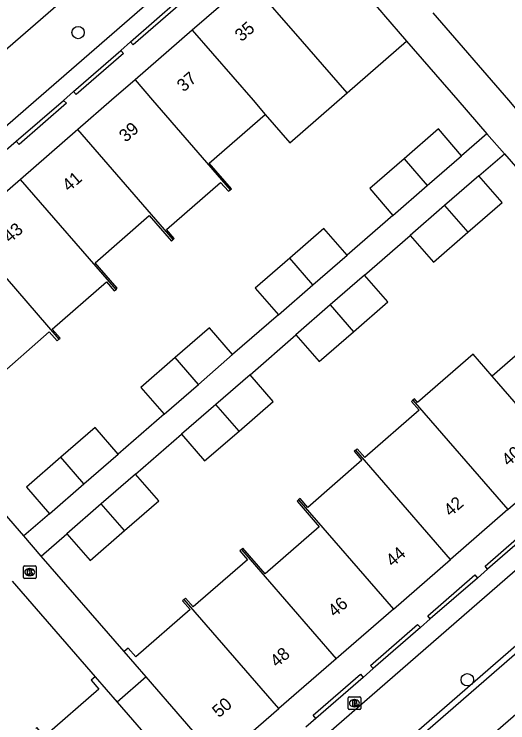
# Model space of a CAD drawing. Extents: x 155888 to 156864, y 383882 to 384671.
# Drawn here: x 156653.4 to 156692.5, y 384200.8 to 384256.8 of the extents above; entities that cross this region are included whole.
import ezdxf

# ---------------------------------------------------------------- set-up
doc = ezdxf.new("R2010")
doc.units = 0
for name, color, linetype in [('IMGEO_Boom', 7, 'Continuous'), ('IMGEO_Brandkraan', 7, 'Continuous'), ('IMGEO_Kolk', 7, 'Continuous'), ('IMGEO_Muur', 7, 'Continuous'), ('IMGEO_Pand', 7, 'Continuous'), ('IMGEO_Pand_nummerreeks', 7, 'Continuous'), ('IMGEO_Pand_overbouw', 7, 'Continuous'), ('IMGEO_Rijbaan_lokaal_gesloten', 7, 'Continuous'), ('IMGEO_Rijbaan_lokaal_open', 7, 'Continuous'), ('IMGEO_Voetpad_open', 7, 'Continuous')]:
    doc.layers.add(name, color=color, linetype=linetype)

msp = doc.modelspace()

# ---------------------------------------------------------------- linework, layer by layer
at = {"layer": 'IMGEO_Boom'}
for centre in [(156658.445, 384255.359), (156689.249, 384204.167)]:
    msp.add_circle(centre, 0.489, dxfattribs=at)
at = {"layer": 'IMGEO_Brandkraan'}
for p, q in [((156679.812, 384201.884), (156679.812, 384202.736)), ((156679.887, 384202.81), (156680.739, 384202.81)), ((156680.813, 384202.736), (156680.813, 384201.884)), ((156680.3, 384202.59), (156680.325, 384202.59)), ((156680.739, 384201.81), (156679.887, 384201.81)), ((156680.323, 384202.03), (156680.298, 384202.03))]:
    msp.add_line(p, q, dxfattribs=at)
for points in [[(156679.812, 384201.884), (156679.812, 384202.736)], [(156679.887, 384202.81), (156680.739, 384202.81)], [(156680.813, 384202.736), (156680.813, 384201.884)], [(156680.16, 384202.51), (156680.16, 384202.11), (156680.373, 384202.11)], [(156680.391, 384202.51), (156680.16, 384202.51)], [(156680.339, 384202.429), (156680.285, 384202.429), (156680.285, 384202.353)], [(156680.285, 384202.353), (156680.338, 384202.353)], [(156680.347, 384202.277), (156680.285, 384202.277), (156680.285, 384202.196)], [(156680.285, 384202.196), (156680.347, 384202.196)], [(156680.739, 384201.81), (156679.887, 384201.81)]]:
    msp.add_lwpolyline(points, dxfattribs=at)
for centre, radius, start, end in [((156679.889, 384202.734), 0.0765, 91.552, 178.448), ((156679.889, 384202.734), 0.0765, 91.552, 178.448), ((156680.737, 384202.734), 0.0765, 1.552, 88.448), ((156680.737, 384202.734), 0.0765, 1.552, 88.448), ((156680.34, 384202.391), 0.0379, 267.8285, 90.9355), ((156680.348, 384202.236), 0.0404, 269.8759, 90.5077), ((156680.379, 384202.361), 0.251, 268.6676, 293.5347), ((156680.395, 384202.365), 0.145, 59.4692, 91.5367), ((156680.42, 384202.412), 0.0922, 285.5137, 58.1501), ((156680.425, 384202.22), 0.105, 301.3115, 78.989), ((156679.889, 384201.886), 0.0765, 181.552, 268.448), ((156679.889, 384201.886), 0.0765, 181.552, 268.448), ((156680.737, 384201.886), 0.0765, 271.552, 358.448), ((156680.737, 384201.886), 0.0765, 271.552, 358.448)]:
    msp.add_arc(centre, radius, start, end, dxfattribs=at)
for centre, major_axis, ratio, start_param, end_param in [((156680.299, 384202.31), (-0.387, 0.002), 0.722429, 4.712389, 7.853982), ((156680.324, 384202.31), (-0.39, 0.002), 0.717154, 1.570796, 4.712389)]:
    msp.add_ellipse(centre, major_axis=major_axis, ratio=ratio, start_param=start_param, end_param=end_param, dxfattribs=at)
at = {"layer": 'IMGEO_Kolk'}
for p, q in [((156654.117, 384212.252), (156654.117, 384213.104)), ((156654.192, 384213.178), (156655.044, 384213.178)), ((156654.605, 384212.958), (156654.63, 384212.958)), ((156655.118, 384213.104), (156655.118, 384212.252)), ((156654.628, 384212.398), (156654.603, 384212.398)), ((156655.044, 384212.178), (156654.192, 384212.178))]:
    msp.add_line(p, q, dxfattribs=at)
for points in [[(156654.117, 384212.252), (156654.117, 384213.104)], [(156654.192, 384213.178), (156655.044, 384213.178)], [(156654.438, 384212.878), (156654.561, 384212.878), (156654.561, 384212.727), (156654.691, 384212.878), (156654.855, 384212.878), (156654.709, 384212.727), (156654.862, 384212.478), (156654.71, 384212.478), (156654.625, 384212.642), (156654.561, 384212.575), (156654.561, 384212.478), (156654.438, 384212.478), (156654.438, 384212.878)], [(156655.118, 384213.104), (156655.118, 384212.252)], [(156655.044, 384212.178), (156654.192, 384212.178)]]:
    msp.add_lwpolyline(points, dxfattribs=at)
for centre, start, end in [((156654.194, 384213.102), 91.552, 178.448), ((156654.194, 384213.102), 91.552, 178.448), ((156655.042, 384213.102), 1.552, 88.448), ((156655.042, 384213.102), 1.552, 88.448), ((156654.194, 384212.254), 181.552, 268.448), ((156654.194, 384212.254), 181.552, 268.448), ((156655.042, 384212.254), 271.552, 358.448), ((156655.042, 384212.254), 271.552, 358.448)]:
    msp.add_arc(centre, 0.0765, start, end, dxfattribs=at)
for centre, major_axis, ratio, start_param, end_param in [((156654.604, 384212.678), (-0.387, 0.002), 0.722429, 4.712389, 7.853982), ((156654.629, 384212.678), (-0.39, 0.002), 0.717154, 1.570796, 4.712389)]:
    msp.add_ellipse(centre, major_axis=major_axis, ratio=ratio, start_param=start_param, end_param=end_param, dxfattribs=at)
at = {"layer": 'IMGEO_Muur'}
for points in [[(156666.334, 384257.89), (156666.555, 384257.634), (156662.809, 384254.38), (156662.601, 384254.619)], [(156662.601, 384254.619), (156666.334, 384257.89)], [(156661.815, 384253.939), (156662.026, 384253.701), (156658.302, 384250.456), (156658.085, 384250.694)], [(156658.085, 384250.694), (156661.815, 384253.939)], [(156657.286, 384249.99), (156657.517, 384249.764), (156653.773, 384246.507), (156653.551, 384246.761)], [(156653.551, 384246.761), (156657.286, 384249.99)], [(156690.852, 384212.91), (156690.649, 384213.152), (156694.384, 384216.383), (156694.594, 384216.144)], [(156694.594, 384216.144), (156690.852, 384212.91)], [(156686.317, 384208.971), (156686.118, 384209.218), (156689.853, 384212.454), (156690.06, 384212.211)], [(156690.06, 384212.211), (156686.317, 384208.971)], [(156681.794, 384205.052), (156681.58, 384205.281), (156685.317, 384208.535), (156685.53, 384208.285)], [(156685.53, 384208.285), (156681.794, 384205.052)], [(156677.253, 384201.108), (156677.043, 384201.361), (156680.793, 384204.593), (156681.013, 384204.352)], [(156681.013, 384204.352), (156677.253, 384201.108)]]:
    msp.add_lwpolyline(points, dxfattribs=at)
at = {"layer": 'IMGEO_Pand'}
for points in [[(156676.894, 384263.716), (156677.11, 384263.473), (156676.945, 384263.327), (156682.473, 384256.94), (156682.614, 384256.777), (156684.438, 384254.685)], [(156672.007, 384259.474), (156667.478, 384255.543)], [(156679.727, 384250.579), (156677.776, 384252.827), (156676.201, 384254.642), (156672.007, 384259.474)], [(156667.478, 384255.543), (156662.948, 384251.61)], [(156667.478, 384255.543), (156672.288, 384250), (156673.255, 384248.886)], [(156679.727, 384250.579), (156684.438, 384254.685)], [(156662.948, 384251.61), (156661.093, 384250), (156658.419, 384247.678)], [(156662.948, 384251.61), (156664.345, 384250), (156670.487, 384242.923)], [(156673.255, 384248.886), (156675.205, 384246.638), (156679.727, 384250.579)], [(156670.487, 384242.923), (156670.58, 384243.004), (156668.821, 384245.022), (156673.255, 384248.886)], [(156658.419, 384247.678), (156653.889, 384243.746)], [(156665.965, 384238.981), (156658.419, 384247.678)], [(156688.798, 384245.616), (156686.963, 384247.729), (156684.247, 384245.371)], [(156684.247, 384245.371), (156681.528, 384243.01), (156683.364, 384240.897)], [(156684.247, 384245.371), (156686.082, 384243.257)], [(156686.082, 384243.257), (156688.798, 384245.616)], [(156653.889, 384243.746), (156649.367, 384239.821)], [(156661.446, 384235.042), (156653.889, 384243.746)], [(156690.171, 384244.033), (156687.455, 384241.674)], [(156689.29, 384239.56), (156692.007, 384241.92), (156690.171, 384244.033)], [(156665.965, 384238.981), (156666.057, 384239.062), (156665.441, 384239.769), (156669.727, 384243.506), (156670.346, 384242.799), (156670.487, 384242.923)], [(156683.364, 384240.897), (156686.082, 384243.257)], [(156687.455, 384241.674), (156684.737, 384239.314)], [(156687.455, 384241.674), (156689.29, 384239.56)], [(156661.446, 384235.042), (156661.542, 384235.126), (156659.783, 384237.145), (156664.063, 384240.876), (156665.823, 384238.857), (156665.965, 384238.981)], [(156649.367, 384239.821), (156656.93, 384231.106)], [(156679.741, 384237.751), (156677.905, 384239.864), (156675.189, 384237.505)], [(156684.737, 384239.314), (156686.572, 384237.2), (156689.29, 384239.56)], [(156675.189, 384237.505), (156672.471, 384235.145), (156674.306, 384233.032)], [(156677.023, 384235.391), (156675.189, 384237.505)], [(156677.023, 384235.391), (156679.741, 384237.751)], [(156681.114, 384236.168), (156678.397, 384233.808)], [(156680.231, 384231.694), (156682.949, 384234.054), (156681.114, 384236.168)], [(156656.93, 384231.106), (156657.02, 384231.184), (156656.402, 384231.893), (156660.69, 384235.629), (156661.307, 384234.921), (156661.446, 384235.042)], [(156674.306, 384233.032), (156677.023, 384235.391)], [(156694.002, 384234.129), (156693.89, 384234.032), (156695.641, 384232.016), (156691.225, 384228.177)], [(156678.397, 384233.808), (156675.68, 384231.448)], [(156678.397, 384233.808), (156680.231, 384231.694)], [(156670.675, 384229.879), (156668.84, 384231.992), (156666.134, 384229.642)], [(156652.4, 384227.159), (156652.496, 384227.243), (156651.88, 384227.951), (156656.167, 384231.687), (156656.785, 384230.979), (156656.93, 384231.106)], [(156675.68, 384231.448), (156677.515, 384229.335), (156680.231, 384231.694)], [(156666.134, 384229.642), (156663.413, 384227.28), (156665.248, 384225.166)], [(156667.969, 384227.529), (156666.134, 384229.642)], [(156667.969, 384227.529), (156670.675, 384229.879)], [(156691.225, 384228.177), (156689.709, 384229.924), (156685.317, 384226.102), (156685.074, 384226.381), (156684.942, 384226.266)], [(156672.049, 384228.296), (156669.343, 384225.946)], [(156671.179, 384223.833), (156673.884, 384226.182), (156672.049, 384228.296)], [(156696.976, 384221.55), (156691.225, 384228.177)], [(156665.248, 384225.166), (156667.969, 384227.529)], [(156684.942, 384226.266), (156684.84, 384226.177), (156685.45, 384225.475), (156681.148, 384221.735), (156680.537, 384222.436), (156680.415, 384222.33)], [(156684.942, 384226.266), (156692.447, 384217.618)], [(156669.343, 384225.946), (156666.622, 384223.583)], [(156671.179, 384223.833), (156669.343, 384225.946)], [(156661.617, 384222.014), (156659.782, 384224.127), (156657.073, 384221.774)], [(156666.622, 384223.583), (156668.457, 384221.469), (156671.179, 384223.833)], [(156680.415, 384222.33), (156680.303, 384222.232), (156680.913, 384221.53), (156676.618, 384217.796), (156676.007, 384218.497), (156675.895, 384218.4)], [(156687.917, 384213.685), (156680.415, 384222.33)], [(156657.073, 384221.774), (156654.348, 384219.408), (156656.183, 384217.295)], [(156658.907, 384219.661), (156657.073, 384221.774)], [(156658.907, 384219.661), (156661.617, 384222.014)], [(156692.447, 384217.618), (156696.976, 384221.55)], [(156662.992, 384220.43), (156660.282, 384218.077)], [(156662.116, 384215.963), (156664.827, 384218.317), (156662.992, 384220.43)], [(156656.183, 384217.295), (156658.907, 384219.661)], [(156675.895, 384218.4), (156675.773, 384218.293), (156677.531, 384216.27), (156673.244, 384212.543), (156671.485, 384214.565), (156671.371, 384214.465)], [(156675.895, 384218.4), (156683.396, 384209.76)], [(156660.282, 384218.077), (156657.557, 384215.711)], [(156662.116, 384215.963), (156660.282, 384218.077)], [(156692.447, 384217.618), (156687.917, 384213.685)], [(156657.557, 384215.711), (156659.392, 384213.597), (156662.116, 384215.963)], [(156671.371, 384214.465), (156671.251, 384214.361), (156671.861, 384213.659), (156667.559, 384209.919), (156666.948, 384210.62), (156666.837, 384210.523)], [(156671.371, 384214.465), (156678.867, 384205.828)], [(156683.396, 384209.76), (156687.917, 384213.685)], [(156666.837, 384210.523), (156666.714, 384210.416), (156667.324, 384209.714), (156663.022, 384205.974), (156662.411, 384206.675), (156662.094, 384206.399)], [(156674.33, 384201.888), (156666.837, 384210.523)], [(156683.396, 384209.76), (156678.867, 384205.828)], [(156669.574, 384197.759), (156663.819, 384204.397), (156662.094, 384206.399)], [(156678.867, 384205.828), (156674.33, 384201.888)], [(156659.791, 384204.399), (156659.473, 384204.123), (156660.088, 384203.414), (156655.795, 384199.686), (156655.187, 384200.388), (156655.097, 384200.31)], [(156659.791, 384204.399), (156661.524, 384202.402), (156667.082, 384195.999), (156667.247, 384196.145), (156667.457, 384195.907)], [(156669.908, 384198.049), (156674.33, 384201.888)]]:
    msp.add_lwpolyline(points, dxfattribs=at)
at = {"layer": 'IMGEO_Pand_overbouw'}
msp.add_lwpolyline([(156661.524, 384202.402), (156667.082, 384195.999), (156667.247, 384196.145), (156667.457, 384195.907), (156669.574, 384197.759), (156663.819, 384204.397)], close=True, dxfattribs=at)
at = {"layer": 'IMGEO_Rijbaan_lokaal_gesloten'}
for points in [[(156801.435, 384295.362), (156777.585, 384274.792), (156749.039, 384250), (156728.765, 384232.392), (156677.961, 384188.273), (156649.173, 384163.247), (156638.782, 384153.801)], [(156634.485, 384156.375), (156635.856, 384157.199), (156636.046, 384156.976), (156642.257, 384162.207), (156643.817, 384163.481), (156671.684, 384187.621), (156676.99, 384192.247), (156680.268, 384195.108), (156710.742, 384221.573), (156715.95, 384226.1), (156723.484, 384232.637), (156743.439, 384250), (156749.57, 384255.335), (156754.859, 384259.931), (156761.065, 384265.282), (156788.507, 384289.088), (156788.213, 384289.442)], [(156634.461, 384238.187), (156635.98, 384239.512), (156648.072, 384250), (156669.602, 384268.675), (156671.132, 384269.999)]]:
    msp.add_lwpolyline(points, dxfattribs=at)
at = {"layer": 'IMGEO_Rijbaan_lokaal_open'}
msp.add_lwpolyline([(156711.925, 384223.211), (156710.44, 384221.92), (156679.966, 384195.455), (156676.688, 384192.594), (156675.221, 384191.315)], dxfattribs=at)
at = {"layer": 'IMGEO_Voetpad_open'}
for points in [[(156671.132, 384269.999), (156672.61, 384268.251), (156674.104, 384266.484), (156655.122, 384250), (156637.519, 384234.714), (156636.003, 384236.436), (156634.461, 384238.187)], [(156693.1, 384249.352), (156692.537, 384250), (156686.542, 384256.907)], [(156661.815, 384253.939), (156662.601, 384254.619)], [(156684.438, 384254.685), (156688.507, 384250), (156690.803, 384247.359)], [(156657.286, 384249.99), (156658.085, 384250.694)], [(156690.803, 384247.359), (156688.798, 384245.616)], [(156690.803, 384247.359), (156692.178, 384245.777)], [(156652.762, 384246.068), (156653.551, 384246.761)], [(156690.171, 384244.033), (156692.178, 384245.777)], [(156692.178, 384245.777), (156698.727, 384238.245)], [(156683.364, 384240.897), (156679.741, 384237.751)], [(156681.114, 384236.168), (156684.737, 384239.314)], [(156674.306, 384233.032), (156670.675, 384229.879)], [(156672.049, 384228.296), (156675.68, 384231.448)], [(156675.221, 384191.315), (156673.849, 384192.818), (156672.225, 384194.714), (156708.991, 384226.672), (156710.64, 384224.727), (156711.925, 384223.211)], [(156665.248, 384225.166), (156661.617, 384222.014)], [(156662.992, 384220.43), (156666.622, 384223.583)], [(156654.157, 384215.535), (156647.654, 384223.021)], [(156656.183, 384217.295), (156654.157, 384215.535)], [(156655.532, 384213.952), (156657.557, 384215.711)], [(156655.532, 384213.952), (156654.157, 384215.535)], [(156662.094, 384206.399), (156655.532, 384213.952)], [(156690.852, 384212.91), (156690.06, 384212.211)], [(156653.217, 384211.97), (156659.791, 384204.399)], [(156686.317, 384208.971), (156685.53, 384208.285)], [(156681.794, 384205.052), (156681.013, 384204.352)], [(156677.253, 384201.108), (156676.476, 384200.422)]]:
    msp.add_lwpolyline(points, dxfattribs=at)

# ---------------------------------------------------------------- texts
at = {"layer": 'IMGEO_Pand_nummerreeks'}
for s, rotation, p in [('35', 40.9608, (156671.382, 384254.589)), ('37', 40.9603, (156666.799, 384250.61)), ('39', 40.9603, (156662.216, 384246.632)), ('41', 40.9603, (156657.718, 384242.727)), ('43', 40.9603, (156653.05, 384238.675)), ('40', 40.9665, (156692.502, 384221.003)), ('42', 40.9658, (156687.915, 384217.021)), ('44', 40.9658, (156683.335, 384213.045)), ('46', 40.9658, (156678.753, 384209.067)), ('48', 40.9658, (156674.173, 384205.091)), ('50', 40.9658, (156669.591, 384201.113))]:
    msp.add_text(s, height=1, rotation=rotation, dxfattribs=at).set_placement(p)

doc.saveas('drawing.dxf')
